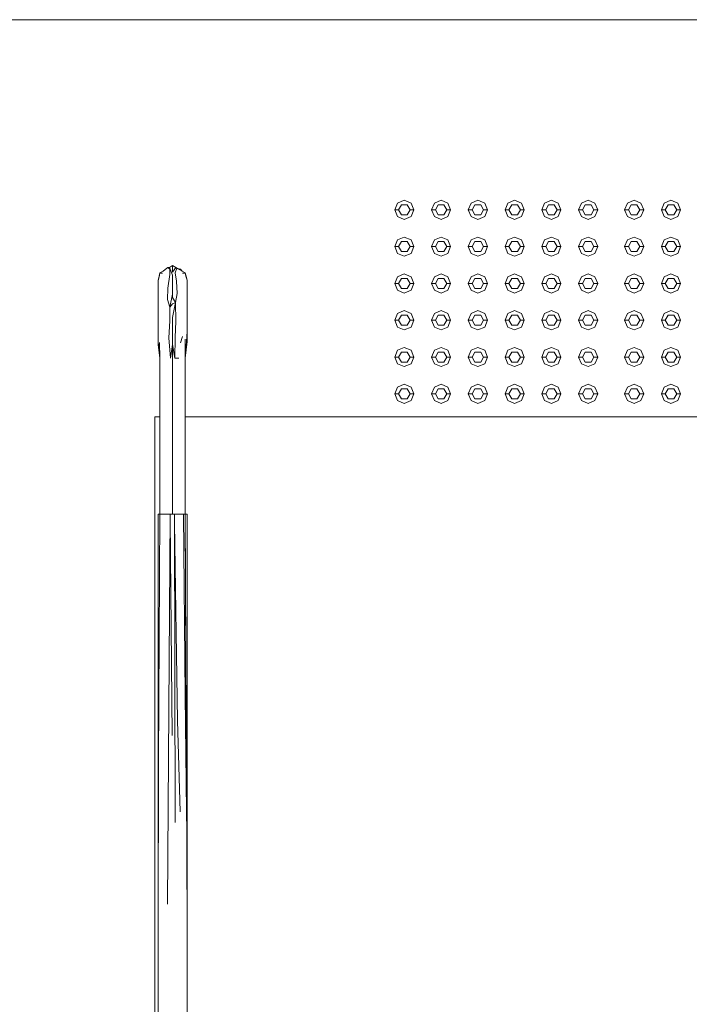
# Model space of a CAD drawing. Header units: millimetres. Extents: x -261 to 187, y -214 to 106.
# Tile 935 of 1056: x -220.459 to -219.583, y 22.086 to 23.373. Entities that reach past the tile are written whole.
import ezdxf

# ---------------------------------------------------------------- set-up
doc = ezdxf.new("R2010")
doc.units = ezdxf.units.MM
doc.header["$LTSCALE"] = 0.005
doc.header["$MEASUREMENT"] = 0
for name, color, linetype, lineweight in [('IFC-Corrimão-Contorno', 9, 'Continuous', 5), ('IFC-Elemento construtivo genérico-Contorno', 9, 'Continuous', 5), ('IFC-Laje-Contorno', 9, 'Continuous', 5)]:
    doc.layers.add(name, color=color, linetype=linetype, lineweight=lineweight)

msp = doc.modelspace()

# ---------------------------------------------------------------- linework, layer by layer
at = {"layer": 'IFC-Corrimão-Contorno', "lineweight": 5}
for p, q in [((-220.2764, 23.0375), (-220.2754, 23.0419)), ((-220.2761, 23.0386), (-220.2754, 23.0419)), ((-220.2754, 23.0419), (-220.2713, 23.0442)), ((-220.2754, 23.0419), (-220.2744, 23.0415)), ((-220.2744, 23.0415), (-220.272, 23.0417)), ((-220.2713, 23.0442), (-220.2687, 23.0465)), ((-220.2687, 23.0465), (-220.2653, 23.0489)), ((-220.2653, 23.0489), (-220.263, 23.049)), ((-220.2653, 23.0489), (-220.2625, 23.0469)), ((-220.2635, 23.049), (-220.2618, 23.0497)), ((-220.2631, 23.0492), (-220.2589, 23.0389)), ((-220.2631, 23.0492), (-220.2625, 23.0469)), ((-220.263, 23.049), (-220.2589, 23.0514)), ((-220.2627, 23.0397), (-220.2625, 23.0469)), ((-220.2589, 23.0431), (-220.2589, 23.0514)), ((-220.2589, 23.0514), (-220.2548, 23.049)), ((-220.2589, 23.0431), (-220.2548, 23.049)), ((-220.2559, 23.0497), (-220.252, 23.0476)), ((-220.2556, 23.0422), (-220.2535, 23.0482)), ((-220.2556, 23.0422), (-220.254, 23.031)), ((-220.2548, 23.049), (-220.2535, 23.0482)), ((-220.2538, 23.0485), (-220.2519, 23.0473)), ((-220.2535, 23.0482), (-220.2493, 23.0461)), ((-220.252, 23.0476), (-220.2486, 23.0467)), ((-220.2493, 23.0461), (-220.2465, 23.0442)), ((-220.2486, 23.0467), (-220.2465, 23.0442)), ((-220.2465, 23.0442), (-220.2424, 23.0419)), ((-220.2458, 23.0418), (-220.2434, 23.0415)), ((-220.2434, 23.0415), (-220.2424, 23.0419)), ((-220.2424, 23.0419), (-220.2407, 23.0358)), ((-220.2424, 23.0419), (-220.2414, 23.0375)), ((-220.278, 23.0246), (-220.2779, 23.0322)), ((-220.2779, 23.0322), (-220.2761, 23.0386)), ((-220.2779, 23.0272), (-220.2778, 23.0325)), ((-220.2778, 23.0325), (-220.2764, 23.0375)), ((-220.265, 23.0219), (-220.2627, 23.0397)), ((-220.2589, 23.0347), (-220.2589, 23.0389)), ((-220.2589, 23.0265), (-220.2589, 23.0347)), ((-220.254, 23.031), (-220.2531, 23.0152)), ((-220.2414, 23.0375), (-220.24, 23.0325)), ((-220.2407, 23.0358), (-220.2405, 23.0344)), ((-220.24, 23.0325), (-220.2399, 23.0272)), ((-220.24, 23.0291), (-220.2398, 23.0289)), ((-220.24, 23.0291), (-220.2398, 23.0289)), ((-220.2398, 23.0289), (-220.2398, 23.0218)), ((-220.278, 23.0198), (-220.2779, 23.0272)), ((-220.278, 23.0246), (-220.278, 23.0206)), ((-220.278, 23.0198), (-220.278, 23.0088)), ((-220.2654, 23.0071), (-220.265, 23.0219)), ((-220.2589, 23.0264), (-220.2589, 23.0265)), ((-220.2589, 23.018), (-220.2589, 23.0264)), ((-220.2589, 23.014), (-220.2589, 23.018)), ((-220.2399, 23.0272), (-220.2398, 23.0198)), ((-220.2398, 23.0201), (-220.2398, 23.0218)), ((-220.2398, 23.0096), (-220.2398, 23.0198)), ((-220.278, 23.0088), (-220.2779, 22.9956)), ((-220.278, 22.9972), (-220.2779, 23.003)), ((-220.2654, 23.0071), (-220.2626, 22.9972)), ((-220.2626, 22.9972), (-220.2589, 23.014)), ((-220.2589, 23.0098), (-220.2589, 23.014)), ((-220.2589, 23.0098), (-220.2552, 23.0031)), ((-220.2589, 22.9838), (-220.2552, 23.0031)), ((-220.2589, 23.0016), (-220.2552, 23.0031)), ((-220.2552, 23.0031), (-220.2531, 23.0152)), ((-220.2552, 23.0031), (-220.2546, 22.9787)), ((-220.2398, 22.9956), (-220.2398, 23.0096)), ((-220.2398, 23.0029), (-220.2398, 22.9962)), ((-220.278, 22.9806), (-220.278, 22.9972)), ((-220.278, 22.9712), (-220.2779, 22.9956)), ((-220.2626, 22.9972), (-220.2589, 23.0016)), ((-220.2626, 22.9972), (-220.2625, 22.9792)), ((-220.2398, 22.9962), (-220.2398, 22.9806)), ((-220.2398, 22.9956), (-220.2398, 22.9743)), ((-220.278, 22.9806), (-220.278, 22.9777)), ((-220.2637, 22.957), (-220.2625, 22.9792)), ((-220.2589, 22.9661), (-220.2589, 22.9838)), ((-220.2556, 22.9576), (-220.2546, 22.9787)), ((-220.2398, 22.9789), (-220.2398, 22.9806)), ((-220.278, 22.9712), (-220.2779, 22.9478)), ((-220.2589, 22.9484), (-220.2589, 22.9661)), ((-220.2407, 22.9524), (-220.24, 22.9653)), ((-220.24, 22.9653), (-220.2398, 22.9523)), ((-220.2398, 22.9523), (-220.2398, 22.9743)), ((-220.2779, 22.9514), (-220.2754, 22.9305)), ((-220.2637, 22.957), (-220.2618, 22.9305)), ((-220.2559, 22.9305), (-220.2556, 22.9576)), ((-220.2486, 22.9507), (-220.2459, 22.959)), ((-220.2424, 22.9305), (-220.2424, 22.9554)), ((-220.2424, 22.9305), (-220.2407, 22.9524)), ((-220.2424, 22.9305), (-220.2398, 22.9523)), ((-220.2779, 22.9478), (-220.2754, 22.9305)), ((-220.2761, 22.951), (-220.2754, 22.9305)), ((-220.2618, 22.9305), (-220.2589, 22.9484)), ((-220.2589, 22.9484), (-220.2559, 22.9305)), ((-220.2589, 22.9305), (-220.2589, 22.9484)), ((-220.2754, 22.7269), (-220.2754, 22.9305)), ((-220.2589, 22.7269), (-220.2589, 22.9305)), ((-220.2559, 22.9305), (-220.2506, 22.9305)), ((-220.2559, 22.9305), (-220.2548, 22.9305)), ((-220.2424, 22.7269), (-220.2424, 22.9305)), ((-220.278, 22.7269), (-220.2755, 22.7269)), ((-220.278, 22.4224), (-220.278, 22.7269)), ((-220.278, 22.7269), (-220.2758, 22.7269)), ((-220.2772, 22.4025), (-220.2758, 22.7269)), ((-220.2758, 22.7269), (-220.2736, 22.7269)), ((-220.2755, 22.7269), (-220.273, 22.7269)), ((-220.2754, 22.7269), (-220.2713, 22.7269)), ((-220.2736, 22.7269), (-220.2701, 22.7269)), ((-220.273, 22.7269), (-220.273, 22.7269)), ((-220.273, 22.7269), (-220.273, 22.7269)), ((-220.273, 22.7269), (-220.2716, 22.7269)), ((-220.273, 22.7269), (-220.2716, 22.7269)), ((-220.2716, 22.7269), (-220.2716, 22.7269)), ((-220.2716, 22.7269), (-220.2716, 22.7269)), ((-220.2716, 22.7269), (-220.2716, 22.7269)), ((-220.2713, 22.7269), (-220.2672, 22.7269)), ((-220.2701, 22.7269), (-220.2681, 22.7269)), ((-220.2681, 22.7269), (-220.2662, 22.7269)), ((-220.2672, 22.7269), (-220.263, 22.7269)), ((-220.2662, 22.7269), (-220.2642, 22.7269)), ((-220.2654, 22.2173), (-220.2622, 22.7269)), ((-220.2642, 22.7269), (-220.2622, 22.7269)), ((-220.263, 22.7269), (-220.2589, 22.7269)), ((-220.2622, 22.7269), (-220.2621, 22.7194)), ((-220.2622, 22.7269), (-220.2622, 22.7269)), ((-220.2622, 22.7269), (-220.2594, 22.7269)), ((-220.2594, 22.7269), (-220.2566, 22.7269)), ((-220.2589, 22.7269), (-220.2548, 22.7269)), ((-220.2566, 22.7269), (-220.2557, 22.3239)), ((-220.2566, 22.7269), (-220.2564, 22.7148)), ((-220.2566, 22.7269), (-220.2566, 22.7269)), ((-220.2566, 22.7269), (-220.2538, 22.7269)), ((-220.2548, 22.7269), (-220.2506, 22.7269)), ((-220.2538, 22.7269), (-220.251, 22.7269)), ((-220.251, 22.7269), (-220.2479, 22.7269)), ((-220.2506, 22.7269), (-220.2465, 22.7269)), ((-220.2479, 22.7269), (-220.2448, 22.7269)), ((-220.2465, 22.7269), (-220.2424, 22.7269)), ((-220.2462, 22.7269), (-220.2442, 22.7269)), ((-220.2462, 22.7269), (-220.2462, 22.7269)), ((-220.2448, 22.7269), (-220.2448, 22.7269)), ((-220.2448, 22.7269), (-220.2423, 22.4896)), ((-220.2448, 22.7269), (-220.2448, 22.7269)), ((-220.2448, 22.7269), (-220.2423, 22.7269)), ((-220.2442, 22.7269), (-220.242, 22.7269)), ((-220.2423, 22.7269), (-220.2398, 22.1914)), ((-220.2423, 22.7269), (-220.2406, 22.3384)), ((-220.2423, 22.7269), (-220.2398, 22.7269)), ((-220.2398, 22.4224), (-220.2398, 22.7269)), ((-220.2621, 22.7194), (-220.2595, 22.4374)), ((-220.2564, 22.7148), (-220.2527, 22.4569)), ((-220.2423, 22.4896), (-220.2406, 22.3384)), ((-220.2527, 22.4569), (-220.2491, 22.3376)), ((-220.278, 22.1914), (-220.278, 22.4224)), ((-220.2398, 22.1914), (-220.2398, 22.4224)), ((-220.278, 22.1914), (-220.2772, 22.4025)), ((-220.278, 21.9604), (-220.278, 22.1914)), ((-220.2398, 21.9604), (-220.2398, 22.1914))]:
    msp.add_line(p, q, dxfattribs=at)
at = {"layer": 'IFC-Elemento construtivo genérico-Contorno', "lineweight": 5}
for p, q in [((-219.9684, 23.1243), (-219.9647, 23.1332)), ((-219.9647, 23.1332), (-219.9559, 23.1369)), ((-219.9559, 23.1369), (-219.947, 23.1332)), ((-219.947, 23.1332), (-219.9434, 23.1243)), ((-219.9203, 23.1243), (-219.9166, 23.1332)), ((-219.9166, 23.1332), (-219.9078, 23.1369)), ((-219.9078, 23.1369), (-219.8989, 23.1332)), ((-219.8989, 23.1332), (-219.8953, 23.1243)), ((-219.8722, 23.1243), (-219.8686, 23.1332)), ((-219.8686, 23.1332), (-219.8597, 23.1369)), ((-219.8597, 23.1369), (-219.8508, 23.1332)), ((-219.8508, 23.1332), (-219.8472, 23.1243)), ((-219.8241, 23.1243), (-219.8205, 23.1332)), ((-219.8205, 23.1332), (-219.8116, 23.1369)), ((-219.8116, 23.1369), (-219.8028, 23.1332)), ((-219.8028, 23.1332), (-219.7991, 23.1243)), ((-219.776, 23.1243), (-219.7724, 23.1332)), ((-219.7724, 23.1332), (-219.7635, 23.1369)), ((-219.7635, 23.1369), (-219.7547, 23.1332)), ((-219.7547, 23.1332), (-219.751, 23.1243)), ((-219.7279, 23.1243), (-219.7243, 23.1332)), ((-219.7243, 23.1332), (-219.7154, 23.1369)), ((-219.7154, 23.1369), (-219.7066, 23.1332)), ((-219.7066, 23.1332), (-219.7029, 23.1243)), ((-219.6678, 23.1243), (-219.6642, 23.1332)), ((-219.6642, 23.1332), (-219.6553, 23.1369)), ((-219.6553, 23.1369), (-219.6465, 23.1332)), ((-219.6465, 23.1332), (-219.6428, 23.1243)), ((-219.6197, 23.1243), (-219.6161, 23.1332)), ((-219.6161, 23.1332), (-219.6072, 23.1369)), ((-219.6072, 23.1369), (-219.5984, 23.1332)), ((-219.5984, 23.1332), (-219.5947, 23.1243)), ((-219.9684, 23.1243), (-219.9634, 23.1243)), ((-219.9684, 23.1243), (-219.9647, 23.1155)), ((-219.9634, 23.1243), (-219.9596, 23.1308)), ((-219.9634, 23.1243), (-219.9596, 23.1178)), ((-219.9596, 23.1308), (-219.9521, 23.1308)), ((-219.9521, 23.1308), (-219.9484, 23.1243)), ((-219.9521, 23.1178), (-219.9484, 23.1243)), ((-219.9484, 23.1243), (-219.9434, 23.1243)), ((-219.947, 23.1155), (-219.9434, 23.1243)), ((-219.9203, 23.1243), (-219.9153, 23.1243)), ((-219.9203, 23.1243), (-219.9166, 23.1155)), ((-219.9153, 23.1243), (-219.9115, 23.1308)), ((-219.9153, 23.1243), (-219.9115, 23.1178)), ((-219.9115, 23.1308), (-219.904, 23.1308)), ((-219.904, 23.1308), (-219.9003, 23.1243)), ((-219.904, 23.1178), (-219.9003, 23.1243)), ((-219.9003, 23.1243), (-219.8953, 23.1243)), ((-219.8989, 23.1155), (-219.8953, 23.1243)), ((-219.8722, 23.1243), (-219.8672, 23.1243)), ((-219.8722, 23.1243), (-219.8686, 23.1155)), ((-219.8672, 23.1243), (-219.8635, 23.1308)), ((-219.8672, 23.1243), (-219.8635, 23.1178)), ((-219.8635, 23.1308), (-219.8559, 23.1308)), ((-219.8559, 23.1308), (-219.8522, 23.1243)), ((-219.8559, 23.1178), (-219.8522, 23.1243)), ((-219.8522, 23.1243), (-219.8472, 23.1243)), ((-219.8508, 23.1155), (-219.8472, 23.1243)), ((-219.8241, 23.1243), (-219.8191, 23.1243)), ((-219.8241, 23.1243), (-219.8205, 23.1155)), ((-219.8191, 23.1243), (-219.8154, 23.1308)), ((-219.8191, 23.1243), (-219.8154, 23.1178)), ((-219.8154, 23.1308), (-219.8078, 23.1308)), ((-219.8078, 23.1308), (-219.8041, 23.1243)), ((-219.8078, 23.1178), (-219.8041, 23.1243)), ((-219.8041, 23.1243), (-219.7991, 23.1243)), ((-219.8028, 23.1155), (-219.7991, 23.1243)), ((-219.776, 23.1243), (-219.771, 23.1243)), ((-219.776, 23.1243), (-219.7724, 23.1155)), ((-219.771, 23.1243), (-219.7673, 23.1308)), ((-219.771, 23.1243), (-219.7673, 23.1178)), ((-219.7673, 23.1308), (-219.7598, 23.1308)), ((-219.7598, 23.1308), (-219.756, 23.1243)), ((-219.7598, 23.1178), (-219.756, 23.1243)), ((-219.756, 23.1243), (-219.751, 23.1243)), ((-219.7547, 23.1155), (-219.751, 23.1243)), ((-219.7279, 23.1243), (-219.7229, 23.1243)), ((-219.7279, 23.1243), (-219.7243, 23.1155)), ((-219.7229, 23.1243), (-219.7192, 23.1308)), ((-219.7229, 23.1243), (-219.7192, 23.1178)), ((-219.7192, 23.1308), (-219.7117, 23.1308)), ((-219.7117, 23.1308), (-219.7079, 23.1243)), ((-219.7117, 23.1178), (-219.7079, 23.1243)), ((-219.7079, 23.1243), (-219.7029, 23.1243)), ((-219.7066, 23.1155), (-219.7029, 23.1243)), ((-219.6678, 23.1243), (-219.6628, 23.1243)), ((-219.6678, 23.1243), (-219.6642, 23.1155)), ((-219.6628, 23.1243), (-219.6591, 23.1308)), ((-219.6628, 23.1243), (-219.6591, 23.1178)), ((-219.6591, 23.1308), (-219.6516, 23.1308)), ((-219.6516, 23.1308), (-219.6478, 23.1243)), ((-219.6516, 23.1178), (-219.6478, 23.1243)), ((-219.6478, 23.1243), (-219.6428, 23.1243)), ((-219.6465, 23.1155), (-219.6428, 23.1243)), ((-219.6197, 23.1243), (-219.6147, 23.1243)), ((-219.6197, 23.1243), (-219.6161, 23.1155)), ((-219.6147, 23.1243), (-219.611, 23.1308)), ((-219.6147, 23.1243), (-219.611, 23.1178)), ((-219.611, 23.1308), (-219.6035, 23.1308)), ((-219.6035, 23.1308), (-219.5997, 23.1243)), ((-219.6035, 23.1178), (-219.5997, 23.1243)), ((-219.5997, 23.1243), (-219.5947, 23.1243)), ((-219.5984, 23.1155), (-219.5947, 23.1243)), ((-219.9647, 23.1155), (-219.9559, 23.1118)), ((-219.9596, 23.1178), (-219.9521, 23.1178)), ((-219.9559, 23.1118), (-219.947, 23.1155)), ((-219.9166, 23.1155), (-219.9078, 23.1118)), ((-219.9115, 23.1178), (-219.904, 23.1178)), ((-219.9078, 23.1118), (-219.8989, 23.1155)), ((-219.8686, 23.1155), (-219.8597, 23.1118)), ((-219.8635, 23.1178), (-219.8559, 23.1178)), ((-219.8597, 23.1118), (-219.8508, 23.1155)), ((-219.8205, 23.1155), (-219.8116, 23.1118)), ((-219.8154, 23.1178), (-219.8078, 23.1178)), ((-219.8116, 23.1118), (-219.8028, 23.1155)), ((-219.7724, 23.1155), (-219.7635, 23.1118)), ((-219.7673, 23.1178), (-219.7598, 23.1178)), ((-219.7635, 23.1118), (-219.7547, 23.1155)), ((-219.7243, 23.1155), (-219.7154, 23.1118)), ((-219.7192, 23.1178), (-219.7117, 23.1178)), ((-219.7154, 23.1118), (-219.7066, 23.1155)), ((-219.6642, 23.1155), (-219.6553, 23.1118)), ((-219.6591, 23.1178), (-219.6516, 23.1178)), ((-219.6553, 23.1118), (-219.6465, 23.1155)), ((-219.6161, 23.1155), (-219.6072, 23.1118)), ((-219.611, 23.1178), (-219.6035, 23.1178)), ((-219.6072, 23.1118), (-219.5984, 23.1155)), ((-219.9684, 23.0763), (-219.9647, 23.0851)), ((-219.9647, 23.0851), (-219.9559, 23.0888)), ((-219.9634, 23.0763), (-219.9596, 23.0828)), ((-219.9596, 23.0828), (-219.9521, 23.0828)), ((-219.9559, 23.0888), (-219.947, 23.0851)), ((-219.9521, 23.0828), (-219.9484, 23.0763)), ((-219.947, 23.0851), (-219.9434, 23.0763)), ((-219.9203, 23.0763), (-219.9166, 23.0851)), ((-219.9166, 23.0851), (-219.9078, 23.0888)), ((-219.9153, 23.0763), (-219.9115, 23.0828)), ((-219.9115, 23.0828), (-219.904, 23.0828)), ((-219.9078, 23.0888), (-219.8989, 23.0851)), ((-219.904, 23.0828), (-219.9003, 23.0763)), ((-219.8989, 23.0851), (-219.8953, 23.0763)), ((-219.8722, 23.0763), (-219.8686, 23.0851)), ((-219.8686, 23.0851), (-219.8597, 23.0888)), ((-219.8672, 23.0763), (-219.8635, 23.0828)), ((-219.8635, 23.0828), (-219.8559, 23.0828)), ((-219.8597, 23.0888), (-219.8508, 23.0851)), ((-219.8559, 23.0828), (-219.8522, 23.0763)), ((-219.8508, 23.0851), (-219.8472, 23.0763)), ((-219.8241, 23.0763), (-219.8205, 23.0851)), ((-219.8205, 23.0851), (-219.8116, 23.0888)), ((-219.8191, 23.0763), (-219.8154, 23.0828)), ((-219.8154, 23.0828), (-219.8078, 23.0828)), ((-219.8116, 23.0888), (-219.8028, 23.0851)), ((-219.8078, 23.0828), (-219.8041, 23.0763)), ((-219.8028, 23.0851), (-219.7991, 23.0763)), ((-219.776, 23.0763), (-219.7724, 23.0851)), ((-219.7724, 23.0851), (-219.7635, 23.0888)), ((-219.771, 23.0763), (-219.7673, 23.0828)), ((-219.7673, 23.0828), (-219.7598, 23.0828)), ((-219.7635, 23.0888), (-219.7547, 23.0851)), ((-219.7598, 23.0828), (-219.756, 23.0763)), ((-219.7547, 23.0851), (-219.751, 23.0763)), ((-219.7279, 23.0763), (-219.7243, 23.0851)), ((-219.7243, 23.0851), (-219.7154, 23.0888)), ((-219.7229, 23.0763), (-219.7192, 23.0828)), ((-219.7192, 23.0828), (-219.7117, 23.0828)), ((-219.7154, 23.0888), (-219.7066, 23.0851)), ((-219.7117, 23.0828), (-219.7079, 23.0763)), ((-219.7066, 23.0851), (-219.7029, 23.0763)), ((-219.6678, 23.0763), (-219.6642, 23.0851)), ((-219.6642, 23.0851), (-219.6553, 23.0888)), ((-219.6628, 23.0763), (-219.6591, 23.0828)), ((-219.6591, 23.0828), (-219.6516, 23.0828)), ((-219.6553, 23.0888), (-219.6465, 23.0851)), ((-219.6516, 23.0828), (-219.6478, 23.0763)), ((-219.6465, 23.0851), (-219.6428, 23.0763)), ((-219.6197, 23.0763), (-219.6161, 23.0851)), ((-219.6161, 23.0851), (-219.6072, 23.0888)), ((-219.6147, 23.0763), (-219.611, 23.0828)), ((-219.611, 23.0828), (-219.6035, 23.0828)), ((-219.6072, 23.0888), (-219.5984, 23.0851)), ((-219.6035, 23.0828), (-219.5997, 23.0763)), ((-219.5984, 23.0851), (-219.5947, 23.0763)), ((-219.9684, 23.0763), (-219.9634, 23.0763)), ((-219.9684, 23.0763), (-219.9647, 23.0674)), ((-219.9647, 23.0674), (-219.9559, 23.0637)), ((-219.9634, 23.0763), (-219.9596, 23.0697)), ((-219.9596, 23.0697), (-219.9521, 23.0697)), ((-219.9559, 23.0637), (-219.947, 23.0674)), ((-219.9521, 23.0697), (-219.9484, 23.0763)), ((-219.9484, 23.0763), (-219.9434, 23.0763)), ((-219.947, 23.0674), (-219.9434, 23.0763)), ((-219.9203, 23.0763), (-219.9153, 23.0763)), ((-219.9203, 23.0763), (-219.9166, 23.0674)), ((-219.9166, 23.0674), (-219.9078, 23.0637)), ((-219.9153, 23.0763), (-219.9115, 23.0697)), ((-219.9115, 23.0697), (-219.904, 23.0697)), ((-219.9078, 23.0637), (-219.8989, 23.0674)), ((-219.904, 23.0697), (-219.9003, 23.0763)), ((-219.9003, 23.0763), (-219.8953, 23.0763)), ((-219.8989, 23.0674), (-219.8953, 23.0763)), ((-219.8722, 23.0763), (-219.8672, 23.0763)), ((-219.8722, 23.0763), (-219.8686, 23.0674)), ((-219.8686, 23.0674), (-219.8597, 23.0637)), ((-219.8672, 23.0763), (-219.8635, 23.0697)), ((-219.8635, 23.0697), (-219.8559, 23.0697)), ((-219.8597, 23.0637), (-219.8508, 23.0674)), ((-219.8559, 23.0697), (-219.8522, 23.0763)), ((-219.8522, 23.0763), (-219.8472, 23.0763)), ((-219.8508, 23.0674), (-219.8472, 23.0763)), ((-219.8241, 23.0763), (-219.8191, 23.0763)), ((-219.8241, 23.0763), (-219.8205, 23.0674)), ((-219.8205, 23.0674), (-219.8116, 23.0637)), ((-219.8191, 23.0763), (-219.8154, 23.0697)), ((-219.8154, 23.0697), (-219.8078, 23.0697)), ((-219.8116, 23.0637), (-219.8028, 23.0674)), ((-219.8078, 23.0697), (-219.8041, 23.0763)), ((-219.8041, 23.0763), (-219.7991, 23.0763)), ((-219.8028, 23.0674), (-219.7991, 23.0763)), ((-219.776, 23.0763), (-219.771, 23.0763)), ((-219.776, 23.0763), (-219.7724, 23.0674)), ((-219.7724, 23.0674), (-219.7635, 23.0637)), ((-219.771, 23.0763), (-219.7673, 23.0697)), ((-219.7673, 23.0697), (-219.7598, 23.0697)), ((-219.7635, 23.0637), (-219.7547, 23.0674)), ((-219.7598, 23.0697), (-219.756, 23.0763)), ((-219.756, 23.0763), (-219.751, 23.0763)), ((-219.7547, 23.0674), (-219.751, 23.0763)), ((-219.7279, 23.0763), (-219.7229, 23.0763)), ((-219.7279, 23.0763), (-219.7243, 23.0674)), ((-219.7243, 23.0674), (-219.7154, 23.0637)), ((-219.7229, 23.0763), (-219.7192, 23.0697)), ((-219.7192, 23.0697), (-219.7117, 23.0697)), ((-219.7154, 23.0637), (-219.7066, 23.0674)), ((-219.7117, 23.0697), (-219.7079, 23.0763)), ((-219.7079, 23.0763), (-219.7029, 23.0763)), ((-219.7066, 23.0674), (-219.7029, 23.0763)), ((-219.6678, 23.0763), (-219.6628, 23.0763)), ((-219.6678, 23.0763), (-219.6642, 23.0674)), ((-219.6642, 23.0674), (-219.6553, 23.0637)), ((-219.6628, 23.0763), (-219.6591, 23.0697)), ((-219.6591, 23.0697), (-219.6516, 23.0697)), ((-219.6553, 23.0637), (-219.6465, 23.0674)), ((-219.6516, 23.0697), (-219.6478, 23.0763)), ((-219.6478, 23.0763), (-219.6428, 23.0763)), ((-219.6465, 23.0674), (-219.6428, 23.0763)), ((-219.6197, 23.0763), (-219.6147, 23.0763)), ((-219.6197, 23.0763), (-219.6161, 23.0674)), ((-219.6161, 23.0674), (-219.6072, 23.0637)), ((-219.6147, 23.0763), (-219.611, 23.0697)), ((-219.611, 23.0697), (-219.6035, 23.0697)), ((-219.6072, 23.0637), (-219.5984, 23.0674)), ((-219.6035, 23.0697), (-219.5997, 23.0763)), ((-219.5997, 23.0763), (-219.5947, 23.0763)), ((-219.5984, 23.0674), (-219.5947, 23.0763)), ((-219.9684, 23.0282), (-219.9647, 23.037)), ((-219.9647, 23.037), (-219.9559, 23.0407)), ((-219.9634, 23.0282), (-219.9596, 23.0347)), ((-219.9596, 23.0347), (-219.9521, 23.0347)), ((-219.9559, 23.0407), (-219.947, 23.037)), ((-219.9521, 23.0347), (-219.9484, 23.0282)), ((-219.947, 23.037), (-219.9434, 23.0282)), ((-219.9203, 23.0282), (-219.9166, 23.037)), ((-219.9166, 23.037), (-219.9078, 23.0407)), ((-219.9153, 23.0282), (-219.9115, 23.0347)), ((-219.9115, 23.0347), (-219.904, 23.0347)), ((-219.9078, 23.0407), (-219.8989, 23.037)), ((-219.904, 23.0347), (-219.9003, 23.0282)), ((-219.8989, 23.037), (-219.8953, 23.0282)), ((-219.8722, 23.0282), (-219.8686, 23.037)), ((-219.8686, 23.037), (-219.8597, 23.0407)), ((-219.8672, 23.0282), (-219.8635, 23.0347)), ((-219.8635, 23.0347), (-219.8559, 23.0347)), ((-219.8597, 23.0407), (-219.8508, 23.037)), ((-219.8559, 23.0347), (-219.8522, 23.0282)), ((-219.8508, 23.037), (-219.8472, 23.0282)), ((-219.8241, 23.0282), (-219.8205, 23.037)), ((-219.8205, 23.037), (-219.8116, 23.0407)), ((-219.8191, 23.0282), (-219.8154, 23.0347)), ((-219.8154, 23.0347), (-219.8078, 23.0347)), ((-219.8116, 23.0407), (-219.8028, 23.037)), ((-219.8078, 23.0347), (-219.8041, 23.0282)), ((-219.8028, 23.037), (-219.7991, 23.0282)), ((-219.776, 23.0282), (-219.7724, 23.037)), ((-219.7724, 23.037), (-219.7635, 23.0407)), ((-219.771, 23.0282), (-219.7673, 23.0347)), ((-219.7673, 23.0347), (-219.7598, 23.0347)), ((-219.7635, 23.0407), (-219.7547, 23.037)), ((-219.7598, 23.0347), (-219.756, 23.0282)), ((-219.7547, 23.037), (-219.751, 23.0282)), ((-219.7279, 23.0282), (-219.7243, 23.037)), ((-219.7243, 23.037), (-219.7154, 23.0407)), ((-219.7229, 23.0282), (-219.7192, 23.0347)), ((-219.7192, 23.0347), (-219.7117, 23.0347)), ((-219.7154, 23.0407), (-219.7066, 23.037)), ((-219.7117, 23.0347), (-219.7079, 23.0282)), ((-219.7066, 23.037), (-219.7029, 23.0282)), ((-219.6678, 23.0282), (-219.6642, 23.037)), ((-219.6642, 23.037), (-219.6553, 23.0407)), ((-219.6628, 23.0282), (-219.6591, 23.0347)), ((-219.6591, 23.0347), (-219.6516, 23.0347)), ((-219.6553, 23.0407), (-219.6465, 23.037)), ((-219.6516, 23.0347), (-219.6478, 23.0282)), ((-219.6465, 23.037), (-219.6428, 23.0282)), ((-219.6197, 23.0282), (-219.6161, 23.037)), ((-219.6161, 23.037), (-219.6072, 23.0407)), ((-219.6147, 23.0282), (-219.611, 23.0347)), ((-219.611, 23.0347), (-219.6035, 23.0347)), ((-219.6072, 23.0407), (-219.5984, 23.037)), ((-219.6035, 23.0347), (-219.5997, 23.0282)), ((-219.5984, 23.037), (-219.5947, 23.0282)), ((-219.9684, 23.0282), (-219.9634, 23.0282)), ((-219.9684, 23.0282), (-219.9647, 23.0193)), ((-219.9647, 23.0193), (-219.9559, 23.0156)), ((-219.9634, 23.0282), (-219.9596, 23.0217)), ((-219.9596, 23.0217), (-219.9521, 23.0217)), ((-219.9559, 23.0156), (-219.947, 23.0193)), ((-219.9521, 23.0217), (-219.9484, 23.0282)), ((-219.9484, 23.0282), (-219.9434, 23.0282)), ((-219.947, 23.0193), (-219.9434, 23.0282)), ((-219.9203, 23.0282), (-219.9153, 23.0282)), ((-219.9203, 23.0282), (-219.9166, 23.0193)), ((-219.9166, 23.0193), (-219.9078, 23.0156)), ((-219.9153, 23.0282), (-219.9115, 23.0217)), ((-219.9115, 23.0217), (-219.904, 23.0217)), ((-219.9078, 23.0156), (-219.8989, 23.0193)), ((-219.904, 23.0217), (-219.9003, 23.0282)), ((-219.9003, 23.0282), (-219.8953, 23.0282)), ((-219.8989, 23.0193), (-219.8953, 23.0282)), ((-219.8722, 23.0282), (-219.8672, 23.0282)), ((-219.8722, 23.0282), (-219.8686, 23.0193)), ((-219.8686, 23.0193), (-219.8597, 23.0156)), ((-219.8672, 23.0282), (-219.8635, 23.0217)), ((-219.8635, 23.0217), (-219.8559, 23.0217)), ((-219.8597, 23.0156), (-219.8508, 23.0193)), ((-219.8559, 23.0217), (-219.8522, 23.0282)), ((-219.8522, 23.0282), (-219.8472, 23.0282)), ((-219.8508, 23.0193), (-219.8472, 23.0282)), ((-219.8241, 23.0282), (-219.8191, 23.0282)), ((-219.8241, 23.0282), (-219.8205, 23.0193)), ((-219.8205, 23.0193), (-219.8116, 23.0156)), ((-219.8191, 23.0282), (-219.8154, 23.0217)), ((-219.8154, 23.0217), (-219.8078, 23.0217)), ((-219.8116, 23.0156), (-219.8028, 23.0193)), ((-219.8078, 23.0217), (-219.8041, 23.0282)), ((-219.8041, 23.0282), (-219.7991, 23.0282)), ((-219.8028, 23.0193), (-219.7991, 23.0282)), ((-219.776, 23.0282), (-219.771, 23.0282)), ((-219.776, 23.0282), (-219.7724, 23.0193)), ((-219.7724, 23.0193), (-219.7635, 23.0156)), ((-219.771, 23.0282), (-219.7673, 23.0217)), ((-219.7673, 23.0217), (-219.7598, 23.0217)), ((-219.7635, 23.0156), (-219.7547, 23.0193)), ((-219.7598, 23.0217), (-219.756, 23.0282)), ((-219.756, 23.0282), (-219.751, 23.0282)), ((-219.7547, 23.0193), (-219.751, 23.0282)), ((-219.7279, 23.0282), (-219.7229, 23.0282)), ((-219.7279, 23.0282), (-219.7243, 23.0193)), ((-219.7243, 23.0193), (-219.7154, 23.0156)), ((-219.7229, 23.0282), (-219.7192, 23.0217)), ((-219.7192, 23.0217), (-219.7117, 23.0217)), ((-219.7154, 23.0156), (-219.7066, 23.0193)), ((-219.7117, 23.0217), (-219.7079, 23.0282)), ((-219.7079, 23.0282), (-219.7029, 23.0282)), ((-219.7066, 23.0193), (-219.7029, 23.0282)), ((-219.6678, 23.0282), (-219.6628, 23.0282)), ((-219.6678, 23.0282), (-219.6642, 23.0193)), ((-219.6642, 23.0193), (-219.6553, 23.0156)), ((-219.6628, 23.0282), (-219.6591, 23.0217)), ((-219.6591, 23.0217), (-219.6516, 23.0217)), ((-219.6553, 23.0156), (-219.6465, 23.0193)), ((-219.6516, 23.0217), (-219.6478, 23.0282)), ((-219.6478, 23.0282), (-219.6428, 23.0282)), ((-219.6465, 23.0193), (-219.6428, 23.0282)), ((-219.6197, 23.0282), (-219.6147, 23.0282)), ((-219.6197, 23.0282), (-219.6161, 23.0193)), ((-219.6161, 23.0193), (-219.6072, 23.0156)), ((-219.6147, 23.0282), (-219.611, 23.0217)), ((-219.611, 23.0217), (-219.6035, 23.0217)), ((-219.6072, 23.0156), (-219.5984, 23.0193)), ((-219.6035, 23.0217), (-219.5997, 23.0282)), ((-219.5997, 23.0282), (-219.5947, 23.0282)), ((-219.5984, 23.0193), (-219.5947, 23.0282)), ((-219.9647, 22.9889), (-219.9559, 22.9926)), ((-219.9559, 22.9926), (-219.947, 22.9889)), ((-219.9166, 22.9889), (-219.9078, 22.9926)), ((-219.9078, 22.9926), (-219.8989, 22.9889)), ((-219.8686, 22.9889), (-219.8597, 22.9926)), ((-219.8597, 22.9926), (-219.8508, 22.9889)), ((-219.8205, 22.9889), (-219.8116, 22.9926)), ((-219.8116, 22.9926), (-219.8028, 22.9889)), ((-219.7724, 22.9889), (-219.7635, 22.9926)), ((-219.7635, 22.9926), (-219.7547, 22.9889)), ((-219.7243, 22.9889), (-219.7154, 22.9926)), ((-219.7154, 22.9926), (-219.7066, 22.9889)), ((-219.6642, 22.9889), (-219.6553, 22.9926)), ((-219.6553, 22.9926), (-219.6465, 22.9889)), ((-219.6161, 22.9889), (-219.6072, 22.9926)), ((-219.6072, 22.9926), (-219.5984, 22.9889)), ((-219.9684, 22.9801), (-219.9647, 22.9889)), ((-219.9684, 22.9801), (-219.9634, 22.9801)), ((-219.9684, 22.9801), (-219.9647, 22.9712)), ((-219.9634, 22.9801), (-219.9596, 22.9866)), ((-219.9634, 22.9801), (-219.9596, 22.9736)), ((-219.9596, 22.9866), (-219.9521, 22.9866)), ((-219.9521, 22.9866), (-219.9484, 22.9801)), ((-219.9521, 22.9736), (-219.9484, 22.9801)), ((-219.9484, 22.9801), (-219.9434, 22.9801)), ((-219.947, 22.9889), (-219.9434, 22.9801)), ((-219.947, 22.9712), (-219.9434, 22.9801)), ((-219.9203, 22.9801), (-219.9166, 22.9889)), ((-219.9203, 22.9801), (-219.9153, 22.9801)), ((-219.9203, 22.9801), (-219.9166, 22.9712)), ((-219.9153, 22.9801), (-219.9115, 22.9866)), ((-219.9153, 22.9801), (-219.9115, 22.9736)), ((-219.9115, 22.9866), (-219.904, 22.9866)), ((-219.904, 22.9866), (-219.9003, 22.9801)), ((-219.904, 22.9736), (-219.9003, 22.9801)), ((-219.9003, 22.9801), (-219.8953, 22.9801)), ((-219.8989, 22.9889), (-219.8953, 22.9801)), ((-219.8989, 22.9712), (-219.8953, 22.9801)), ((-219.8722, 22.9801), (-219.8686, 22.9889)), ((-219.8722, 22.9801), (-219.8672, 22.9801)), ((-219.8722, 22.9801), (-219.8686, 22.9712)), ((-219.8672, 22.9801), (-219.8635, 22.9866)), ((-219.8672, 22.9801), (-219.8635, 22.9736)), ((-219.8635, 22.9866), (-219.8559, 22.9866)), ((-219.8559, 22.9866), (-219.8522, 22.9801)), ((-219.8559, 22.9736), (-219.8522, 22.9801)), ((-219.8522, 22.9801), (-219.8472, 22.9801)), ((-219.8508, 22.9889), (-219.8472, 22.9801)), ((-219.8508, 22.9712), (-219.8472, 22.9801)), ((-219.8241, 22.9801), (-219.8205, 22.9889)), ((-219.8241, 22.9801), (-219.8191, 22.9801)), ((-219.8241, 22.9801), (-219.8205, 22.9712)), ((-219.8191, 22.9801), (-219.8154, 22.9866)), ((-219.8191, 22.9801), (-219.8154, 22.9736)), ((-219.8154, 22.9866), (-219.8078, 22.9866)), ((-219.8078, 22.9866), (-219.8041, 22.9801)), ((-219.8078, 22.9736), (-219.8041, 22.9801)), ((-219.8041, 22.9801), (-219.7991, 22.9801)), ((-219.8028, 22.9889), (-219.7991, 22.9801)), ((-219.8028, 22.9712), (-219.7991, 22.9801)), ((-219.776, 22.9801), (-219.7724, 22.9889)), ((-219.776, 22.9801), (-219.771, 22.9801)), ((-219.776, 22.9801), (-219.7724, 22.9712)), ((-219.771, 22.9801), (-219.7673, 22.9866)), ((-219.771, 22.9801), (-219.7673, 22.9736)), ((-219.7673, 22.9866), (-219.7598, 22.9866)), ((-219.7598, 22.9866), (-219.756, 22.9801)), ((-219.7598, 22.9736), (-219.756, 22.9801)), ((-219.756, 22.9801), (-219.751, 22.9801)), ((-219.7547, 22.9889), (-219.751, 22.9801)), ((-219.7547, 22.9712), (-219.751, 22.9801)), ((-219.7279, 22.9801), (-219.7243, 22.9889)), ((-219.7279, 22.9801), (-219.7229, 22.9801)), ((-219.7279, 22.9801), (-219.7243, 22.9712)), ((-219.7229, 22.9801), (-219.7192, 22.9866)), ((-219.7229, 22.9801), (-219.7192, 22.9736)), ((-219.7192, 22.9866), (-219.7117, 22.9866)), ((-219.7117, 22.9866), (-219.7079, 22.9801)), ((-219.7117, 22.9736), (-219.7079, 22.9801)), ((-219.7079, 22.9801), (-219.7029, 22.9801)), ((-219.7066, 22.9889), (-219.7029, 22.9801)), ((-219.7066, 22.9712), (-219.7029, 22.9801)), ((-219.6678, 22.9801), (-219.6642, 22.9889)), ((-219.6678, 22.9801), (-219.6628, 22.9801)), ((-219.6678, 22.9801), (-219.6642, 22.9712)), ((-219.6628, 22.9801), (-219.6591, 22.9866)), ((-219.6628, 22.9801), (-219.6591, 22.9736)), ((-219.6591, 22.9866), (-219.6516, 22.9866)), ((-219.6516, 22.9866), (-219.6478, 22.9801)), ((-219.6516, 22.9736), (-219.6478, 22.9801)), ((-219.6478, 22.9801), (-219.6428, 22.9801)), ((-219.6465, 22.9889), (-219.6428, 22.9801)), ((-219.6465, 22.9712), (-219.6428, 22.9801)), ((-219.6197, 22.9801), (-219.6161, 22.9889)), ((-219.6197, 22.9801), (-219.6147, 22.9801)), ((-219.6197, 22.9801), (-219.6161, 22.9712)), ((-219.6147, 22.9801), (-219.611, 22.9866)), ((-219.6147, 22.9801), (-219.611, 22.9736)), ((-219.611, 22.9866), (-219.6035, 22.9866)), ((-219.6035, 22.9866), (-219.5997, 22.9801)), ((-219.6035, 22.9736), (-219.5997, 22.9801)), ((-219.5997, 22.9801), (-219.5947, 22.9801)), ((-219.5984, 22.9889), (-219.5947, 22.9801)), ((-219.5984, 22.9712), (-219.5947, 22.9801)), ((-219.9647, 22.9712), (-219.9559, 22.9675)), ((-219.9596, 22.9736), (-219.9521, 22.9736)), ((-219.9559, 22.9675), (-219.947, 22.9712)), ((-219.9166, 22.9712), (-219.9078, 22.9675)), ((-219.9115, 22.9736), (-219.904, 22.9736)), ((-219.9078, 22.9675), (-219.8989, 22.9712)), ((-219.8686, 22.9712), (-219.8597, 22.9675)), ((-219.8635, 22.9736), (-219.8559, 22.9736)), ((-219.8597, 22.9675), (-219.8508, 22.9712)), ((-219.8205, 22.9712), (-219.8116, 22.9675)), ((-219.8154, 22.9736), (-219.8078, 22.9736)), ((-219.8116, 22.9675), (-219.8028, 22.9712)), ((-219.7724, 22.9712), (-219.7635, 22.9675)), ((-219.7673, 22.9736), (-219.7598, 22.9736)), ((-219.7635, 22.9675), (-219.7547, 22.9712)), ((-219.7243, 22.9712), (-219.7154, 22.9675)), ((-219.7192, 22.9736), (-219.7117, 22.9736)), ((-219.7154, 22.9675), (-219.7066, 22.9712)), ((-219.6642, 22.9712), (-219.6553, 22.9675)), ((-219.6591, 22.9736), (-219.6516, 22.9736)), ((-219.6553, 22.9675), (-219.6465, 22.9712)), ((-219.6161, 22.9712), (-219.6072, 22.9675)), ((-219.611, 22.9736), (-219.6035, 22.9736)), ((-219.6072, 22.9675), (-219.5984, 22.9712)), ((-219.9684, 22.932), (-219.9647, 22.9408)), ((-219.9647, 22.9408), (-219.9559, 22.9445)), ((-219.9634, 22.932), (-219.9596, 22.9385)), ((-219.9596, 22.9385), (-219.9521, 22.9385)), ((-219.9559, 22.9445), (-219.947, 22.9408)), ((-219.9521, 22.9385), (-219.9484, 22.932)), ((-219.947, 22.9408), (-219.9434, 22.932)), ((-219.9203, 22.932), (-219.9166, 22.9408)), ((-219.9166, 22.9408), (-219.9078, 22.9445)), ((-219.9153, 22.932), (-219.9115, 22.9385)), ((-219.9115, 22.9385), (-219.904, 22.9385)), ((-219.9078, 22.9445), (-219.8989, 22.9408)), ((-219.904, 22.9385), (-219.9003, 22.932)), ((-219.8989, 22.9408), (-219.8953, 22.932)), ((-219.8722, 22.932), (-219.8686, 22.9408)), ((-219.8686, 22.9408), (-219.8597, 22.9445)), ((-219.8672, 22.932), (-219.8635, 22.9385)), ((-219.8635, 22.9385), (-219.8559, 22.9385)), ((-219.8597, 22.9445), (-219.8508, 22.9408)), ((-219.8559, 22.9385), (-219.8522, 22.932)), ((-219.8508, 22.9408), (-219.8472, 22.932)), ((-219.8241, 22.932), (-219.8205, 22.9408)), ((-219.8205, 22.9408), (-219.8116, 22.9445)), ((-219.8191, 22.932), (-219.8154, 22.9385)), ((-219.8154, 22.9385), (-219.8078, 22.9385)), ((-219.8116, 22.9445), (-219.8028, 22.9408)), ((-219.8078, 22.9385), (-219.8041, 22.932)), ((-219.8028, 22.9408), (-219.7991, 22.932)), ((-219.776, 22.932), (-219.7724, 22.9408)), ((-219.7724, 22.9408), (-219.7635, 22.9445)), ((-219.771, 22.932), (-219.7673, 22.9385)), ((-219.7673, 22.9385), (-219.7598, 22.9385)), ((-219.7635, 22.9445), (-219.7547, 22.9408)), ((-219.7598, 22.9385), (-219.756, 22.932)), ((-219.7547, 22.9408), (-219.751, 22.932)), ((-219.7279, 22.932), (-219.7243, 22.9408)), ((-219.7243, 22.9408), (-219.7154, 22.9445)), ((-219.7229, 22.932), (-219.7192, 22.9385)), ((-219.7192, 22.9385), (-219.7117, 22.9385)), ((-219.7154, 22.9445), (-219.7066, 22.9408)), ((-219.7117, 22.9385), (-219.7079, 22.932)), ((-219.7066, 22.9408), (-219.7029, 22.932)), ((-219.6678, 22.932), (-219.6642, 22.9408)), ((-219.6642, 22.9408), (-219.6553, 22.9445)), ((-219.6628, 22.932), (-219.6591, 22.9385)), ((-219.6591, 22.9385), (-219.6516, 22.9385)), ((-219.6553, 22.9445), (-219.6465, 22.9408)), ((-219.6516, 22.9385), (-219.6478, 22.932)), ((-219.6465, 22.9408), (-219.6428, 22.932)), ((-219.6197, 22.932), (-219.6161, 22.9408)), ((-219.6161, 22.9408), (-219.6072, 22.9445)), ((-219.6147, 22.932), (-219.611, 22.9385)), ((-219.611, 22.9385), (-219.6035, 22.9385)), ((-219.6072, 22.9445), (-219.5984, 22.9408)), ((-219.6035, 22.9385), (-219.5997, 22.932)), ((-219.5984, 22.9408), (-219.5947, 22.932)), ((-219.9684, 22.932), (-219.9634, 22.932)), ((-219.9684, 22.932), (-219.9647, 22.9231)), ((-219.9634, 22.932), (-219.9596, 22.9255)), ((-219.9521, 22.9255), (-219.9484, 22.932)), ((-219.9484, 22.932), (-219.9434, 22.932)), ((-219.947, 22.9231), (-219.9434, 22.932)), ((-219.9203, 22.932), (-219.9153, 22.932)), ((-219.9203, 22.932), (-219.9166, 22.9231)), ((-219.9153, 22.932), (-219.9115, 22.9255)), ((-219.904, 22.9255), (-219.9003, 22.932)), ((-219.9003, 22.932), (-219.8953, 22.932)), ((-219.8989, 22.9231), (-219.8953, 22.932)), ((-219.8722, 22.932), (-219.8672, 22.932)), ((-219.8722, 22.932), (-219.8686, 22.9231)), ((-219.8672, 22.932), (-219.8635, 22.9255)), ((-219.8559, 22.9255), (-219.8522, 22.932)), ((-219.8522, 22.932), (-219.8472, 22.932)), ((-219.8508, 22.9231), (-219.8472, 22.932)), ((-219.8241, 22.932), (-219.8191, 22.932)), ((-219.8241, 22.932), (-219.8205, 22.9231)), ((-219.8191, 22.932), (-219.8154, 22.9255)), ((-219.8078, 22.9255), (-219.8041, 22.932)), ((-219.8041, 22.932), (-219.7991, 22.932)), ((-219.8028, 22.9231), (-219.7991, 22.932)), ((-219.776, 22.932), (-219.771, 22.932)), ((-219.776, 22.932), (-219.7724, 22.9231)), ((-219.771, 22.932), (-219.7673, 22.9255)), ((-219.7598, 22.9255), (-219.756, 22.932)), ((-219.756, 22.932), (-219.751, 22.932)), ((-219.7547, 22.9231), (-219.751, 22.932)), ((-219.7279, 22.932), (-219.7229, 22.932)), ((-219.7279, 22.932), (-219.7243, 22.9231)), ((-219.7229, 22.932), (-219.7192, 22.9255)), ((-219.7117, 22.9255), (-219.7079, 22.932)), ((-219.7079, 22.932), (-219.7029, 22.932)), ((-219.7066, 22.9231), (-219.7029, 22.932)), ((-219.6678, 22.932), (-219.6628, 22.932)), ((-219.6678, 22.932), (-219.6642, 22.9231)), ((-219.6628, 22.932), (-219.6591, 22.9255)), ((-219.6516, 22.9255), (-219.6478, 22.932)), ((-219.6478, 22.932), (-219.6428, 22.932)), ((-219.6465, 22.9231), (-219.6428, 22.932)), ((-219.6197, 22.932), (-219.6147, 22.932)), ((-219.6197, 22.932), (-219.6161, 22.9231)), ((-219.6147, 22.932), (-219.611, 22.9255)), ((-219.6035, 22.9255), (-219.5997, 22.932)), ((-219.5997, 22.932), (-219.5947, 22.932)), ((-219.5984, 22.9231), (-219.5947, 22.932)), ((-219.9647, 22.9231), (-219.9559, 22.9195)), ((-219.9596, 22.9255), (-219.9521, 22.9255)), ((-219.9559, 22.9195), (-219.947, 22.9231)), ((-219.9166, 22.9231), (-219.9078, 22.9195)), ((-219.9115, 22.9255), (-219.904, 22.9255)), ((-219.9078, 22.9195), (-219.8989, 22.9231)), ((-219.8686, 22.9231), (-219.8597, 22.9195)), ((-219.8635, 22.9255), (-219.8559, 22.9255)), ((-219.8597, 22.9195), (-219.8508, 22.9231)), ((-219.8205, 22.9231), (-219.8116, 22.9195)), ((-219.8154, 22.9255), (-219.8078, 22.9255)), ((-219.8116, 22.9195), (-219.8028, 22.9231)), ((-219.7724, 22.9231), (-219.7635, 22.9195)), ((-219.7673, 22.9255), (-219.7598, 22.9255)), ((-219.7635, 22.9195), (-219.7547, 22.9231)), ((-219.7243, 22.9231), (-219.7154, 22.9195)), ((-219.7192, 22.9255), (-219.7117, 22.9255)), ((-219.7154, 22.9195), (-219.7066, 22.9231)), ((-219.6642, 22.9231), (-219.6553, 22.9195)), ((-219.6591, 22.9255), (-219.6516, 22.9255)), ((-219.6553, 22.9195), (-219.6465, 22.9231)), ((-219.6161, 22.9231), (-219.6072, 22.9195)), ((-219.611, 22.9255), (-219.6035, 22.9255)), ((-219.6072, 22.9195), (-219.5984, 22.9231)), ((-219.9684, 22.8839), (-219.9647, 22.8927)), ((-219.9647, 22.8927), (-219.9559, 22.8964)), ((-219.9634, 22.8839), (-219.9596, 22.8904)), ((-219.9596, 22.8904), (-219.9521, 22.8904)), ((-219.9559, 22.8964), (-219.947, 22.8927)), ((-219.9521, 22.8904), (-219.9484, 22.8839)), ((-219.947, 22.8927), (-219.9434, 22.8839)), ((-219.9203, 22.8839), (-219.9166, 22.8927)), ((-219.9166, 22.8927), (-219.9078, 22.8964)), ((-219.9153, 22.8839), (-219.9115, 22.8904)), ((-219.9115, 22.8904), (-219.904, 22.8904)), ((-219.9078, 22.8964), (-219.8989, 22.8927)), ((-219.904, 22.8904), (-219.9003, 22.8839)), ((-219.8989, 22.8927), (-219.8953, 22.8839)), ((-219.8722, 22.8839), (-219.8686, 22.8927)), ((-219.8686, 22.8927), (-219.8597, 22.8964)), ((-219.8672, 22.8839), (-219.8635, 22.8904)), ((-219.8635, 22.8904), (-219.8559, 22.8904)), ((-219.8597, 22.8964), (-219.8508, 22.8927)), ((-219.8559, 22.8904), (-219.8522, 22.8839)), ((-219.8508, 22.8927), (-219.8472, 22.8839)), ((-219.8241, 22.8839), (-219.8205, 22.8927)), ((-219.8205, 22.8927), (-219.8116, 22.8964)), ((-219.8191, 22.8839), (-219.8154, 22.8904)), ((-219.8154, 22.8904), (-219.8078, 22.8904)), ((-219.8116, 22.8964), (-219.8028, 22.8927)), ((-219.8078, 22.8904), (-219.8041, 22.8839)), ((-219.8028, 22.8927), (-219.7991, 22.8839)), ((-219.776, 22.8839), (-219.7724, 22.8927)), ((-219.7724, 22.8927), (-219.7635, 22.8964)), ((-219.771, 22.8839), (-219.7673, 22.8904)), ((-219.7673, 22.8904), (-219.7598, 22.8904)), ((-219.7635, 22.8964), (-219.7547, 22.8927)), ((-219.7598, 22.8904), (-219.756, 22.8839)), ((-219.7547, 22.8927), (-219.751, 22.8839)), ((-219.7279, 22.8839), (-219.7243, 22.8927)), ((-219.7243, 22.8927), (-219.7154, 22.8964)), ((-219.7229, 22.8839), (-219.7192, 22.8904)), ((-219.7192, 22.8904), (-219.7117, 22.8904)), ((-219.7154, 22.8964), (-219.7066, 22.8927)), ((-219.7117, 22.8904), (-219.7079, 22.8839)), ((-219.7066, 22.8927), (-219.7029, 22.8839)), ((-219.6678, 22.8839), (-219.6642, 22.8927)), ((-219.6642, 22.8927), (-219.6553, 22.8964)), ((-219.6628, 22.8839), (-219.6591, 22.8904)), ((-219.6591, 22.8904), (-219.6516, 22.8904)), ((-219.6553, 22.8964), (-219.6465, 22.8927)), ((-219.6516, 22.8904), (-219.6478, 22.8839)), ((-219.6465, 22.8927), (-219.6428, 22.8839)), ((-219.6197, 22.8839), (-219.6161, 22.8927)), ((-219.6161, 22.8927), (-219.6072, 22.8964)), ((-219.6147, 22.8839), (-219.611, 22.8904)), ((-219.611, 22.8904), (-219.6035, 22.8904)), ((-219.6072, 22.8964), (-219.5984, 22.8927)), ((-219.6035, 22.8904), (-219.5997, 22.8839)), ((-219.5984, 22.8927), (-219.5947, 22.8839)), ((-219.9684, 22.8839), (-219.9634, 22.8839)), ((-219.9684, 22.8839), (-219.9647, 22.875)), ((-219.9647, 22.875), (-219.9559, 22.8714)), ((-219.9634, 22.8839), (-219.9596, 22.8774)), ((-219.9596, 22.8774), (-219.9521, 22.8774)), ((-219.9559, 22.8714), (-219.947, 22.875)), ((-219.9521, 22.8774), (-219.9484, 22.8839)), ((-219.9484, 22.8839), (-219.9434, 22.8839)), ((-219.947, 22.875), (-219.9434, 22.8839)), ((-219.9203, 22.8839), (-219.9153, 22.8839)), ((-219.9203, 22.8839), (-219.9166, 22.875)), ((-219.9166, 22.875), (-219.9078, 22.8714)), ((-219.9153, 22.8839), (-219.9115, 22.8774)), ((-219.9115, 22.8774), (-219.904, 22.8774)), ((-219.9078, 22.8714), (-219.8989, 22.875)), ((-219.904, 22.8774), (-219.9003, 22.8839)), ((-219.9003, 22.8839), (-219.8953, 22.8839)), ((-219.8989, 22.875), (-219.8953, 22.8839)), ((-219.8722, 22.8839), (-219.8672, 22.8839)), ((-219.8722, 22.8839), (-219.8686, 22.875)), ((-219.8686, 22.875), (-219.8597, 22.8714)), ((-219.8672, 22.8839), (-219.8635, 22.8774)), ((-219.8635, 22.8774), (-219.8559, 22.8774)), ((-219.8597, 22.8714), (-219.8508, 22.875)), ((-219.8559, 22.8774), (-219.8522, 22.8839)), ((-219.8522, 22.8839), (-219.8472, 22.8839)), ((-219.8508, 22.875), (-219.8472, 22.8839)), ((-219.8241, 22.8839), (-219.8191, 22.8839)), ((-219.8241, 22.8839), (-219.8205, 22.875)), ((-219.8205, 22.875), (-219.8116, 22.8714)), ((-219.8191, 22.8839), (-219.8154, 22.8774)), ((-219.8154, 22.8774), (-219.8078, 22.8774)), ((-219.8116, 22.8714), (-219.8028, 22.875)), ((-219.8078, 22.8774), (-219.8041, 22.8839)), ((-219.8041, 22.8839), (-219.7991, 22.8839)), ((-219.8028, 22.875), (-219.7991, 22.8839)), ((-219.776, 22.8839), (-219.771, 22.8839)), ((-219.776, 22.8839), (-219.7724, 22.875)), ((-219.7724, 22.875), (-219.7635, 22.8714)), ((-219.771, 22.8839), (-219.7673, 22.8774)), ((-219.7673, 22.8774), (-219.7598, 22.8774)), ((-219.7635, 22.8714), (-219.7547, 22.875)), ((-219.7598, 22.8774), (-219.756, 22.8839)), ((-219.756, 22.8839), (-219.751, 22.8839)), ((-219.7547, 22.875), (-219.751, 22.8839)), ((-219.7279, 22.8839), (-219.7229, 22.8839)), ((-219.7279, 22.8839), (-219.7243, 22.875)), ((-219.7243, 22.875), (-219.7154, 22.8714)), ((-219.7229, 22.8839), (-219.7192, 22.8774)), ((-219.7192, 22.8774), (-219.7117, 22.8774)), ((-219.7154, 22.8714), (-219.7066, 22.875)), ((-219.7117, 22.8774), (-219.7079, 22.8839)), ((-219.7079, 22.8839), (-219.7029, 22.8839)), ((-219.7066, 22.875), (-219.7029, 22.8839)), ((-219.6678, 22.8839), (-219.6628, 22.8839)), ((-219.6678, 22.8839), (-219.6642, 22.875)), ((-219.6642, 22.875), (-219.6553, 22.8714)), ((-219.6628, 22.8839), (-219.6591, 22.8774)), ((-219.6591, 22.8774), (-219.6516, 22.8774)), ((-219.6553, 22.8714), (-219.6465, 22.875)), ((-219.6516, 22.8774), (-219.6478, 22.8839)), ((-219.6478, 22.8839), (-219.6428, 22.8839)), ((-219.6465, 22.875), (-219.6428, 22.8839)), ((-219.6197, 22.8839), (-219.6147, 22.8839)), ((-219.6197, 22.8839), (-219.6161, 22.875)), ((-219.6161, 22.875), (-219.6072, 22.8714)), ((-219.6147, 22.8839), (-219.611, 22.8774)), ((-219.611, 22.8774), (-219.6035, 22.8774)), ((-219.6072, 22.8714), (-219.5984, 22.875)), ((-219.6035, 22.8774), (-219.5997, 22.8839)), ((-219.5997, 22.8839), (-219.5947, 22.8839)), ((-219.5984, 22.875), (-219.5947, 22.8839))]:
    msp.add_line(p, q, dxfattribs=at)
at = {"layer": 'IFC-Laje-Contorno', "lineweight": 5}
for p, q in [((-221.9829, 23.3728), (-218.6945, 23.3728)), ((-220.2821, 22.2616), (-220.2821, 22.8538)), ((-220.2821, 22.8538), (-220.2754, 22.8538)), ((-220.2424, 22.8538), (-219.5307, 22.8538)), ((-220.2821, 21.5674), (-220.2821, 22.2616))]:
    msp.add_line(p, q, dxfattribs=at)

doc.saveas('drawing.dxf')
